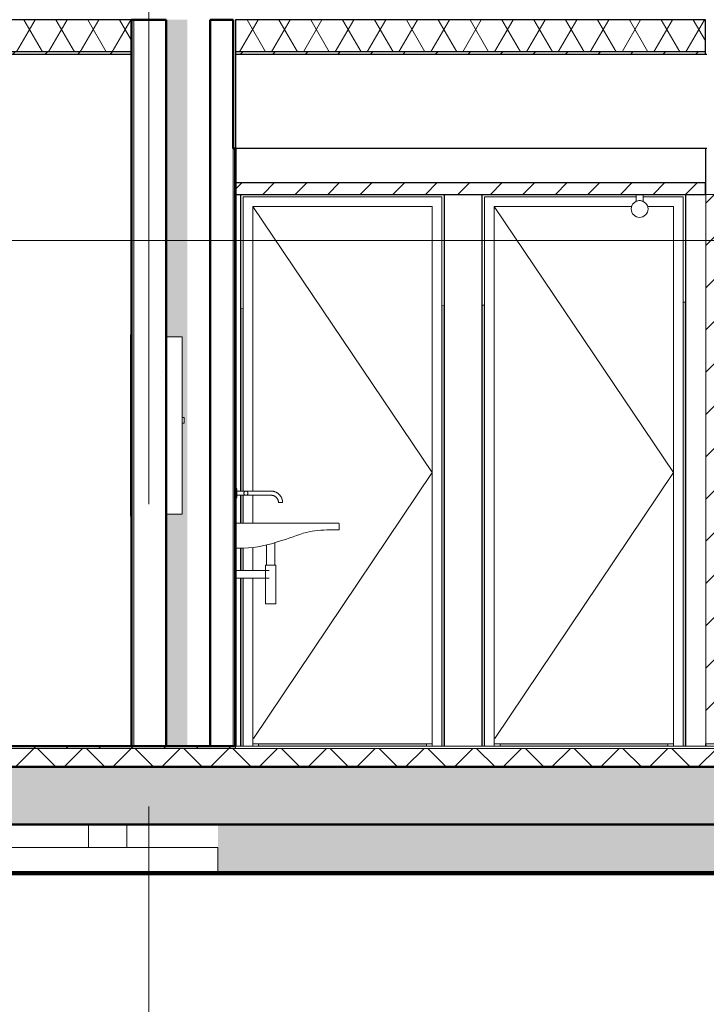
# Model space of a CAD drawing. Extents: x 50445 to 145605, y -10968 to 41989.
# Tile 286 of 338: x 112635 to 115620, y -2935 to 1347. Entities that reach past the tile are written whole.
import ezdxf

# ---------------------------------------------------------------- set-up
doc = ezdxf.new("R2010")
doc.units = 0
doc.header["$LTSCALE"] = 414.30304
doc.header["$MEASUREMENT"] = 0
doc.linetypes.add('stramien', pattern=[22.225, 12.7, -3.175, 3.175, -3.175])
doc.layers.get('0').update_dxf_attribs({"linetype": 'CONTINUOUS'})
for name, color, linetype, lineweight in [('20100623 Survey drawing basement_dwg', 8, 'CONTINUOUS', 18), ('A-CLNG-PATT', 5, 'CONTINUOUS', 25), ('A-CLNG-SUSP', 5, 'CONTINUOUS', 25), ('A-DETL', 5, 'CONTINUOUS', 18), ('A-DOOR', 1, 'CONTINUOUS', 25), ('A-FLOR-OTLN', 6, 'CONTINUOUS', 18), ('A-FLOR-PATT', 8, 'CONTINUOUS', 50), ('A-GENM', 6, 'CONTINUOUS', 18), ('C-BLDG', 6, 'CONTINUOUS', 18), ('C-TOPO', 2, 'CONTINUOUS', 18), ('DETAIL', 7, 'CONTINUOUS', 18), ('GEBOUW6', 7, 'CONTINUOUS', 18), ('GEBOUW7', 7, 'CONTINUOUS', 18), ('HOOGTE', 7, 'CONTINUOUS', 18), ('I-WALL', 2, 'CONTINUOUS', 25), ('L-SITE', 6, 'CONTINUOUS', 18), ('P-SANR-FIXT', 6, 'CONTINUOUS', 18), ('S-BEAM', 4, 'CONTINUOUS', 18), ('S-COLS', 6, 'CONTINUOUS', 18), ('S-GRID', 1, 'CONTINUOUS', 18)]:
    doc.layers.add(name, color=color, linetype=linetype, lineweight=lineweight)
pattern_1 = [(45, (114825.09, 10064.78), (-70.71068, 70.71068), [])]

# ---------------------------------------------------------------- blocks, each defined once
blk = doc.blocks.new('20100623 Survey drawing basement_dwg_041-460966-plotview doorsnede C C  -  1 op 100')
at = {"layer": 'DETAIL', "flags": 128}
blk.add_lwpolyline([(41815.8, -2480), (41813.1, -2480), (41802.8, -2480), (41784.6, -2480), (41761.1, -2480), (41732.1, -2480), (41700, -2480), (41667.2, -2480), (41636.4, -2480), (41610.1, -2480), (41588.3, -2480), (41573.7, -2480), (41566.4, -2480), (41569.1, -2480), (41579.5, -2480), (41597.6, -2480), (41621.2, -2480), (41650.2, -2480), (41682.3, -2480), (41715, -2480), (41745.8, -2480), (41772.2, -2480), (41793.9, -2480), (41808.5, -2480)], close=True, dxfattribs=at)
blk = doc.blocks.new('20100623 Survey drawing basement_dwg_091-460967-plotview doorsnede C C  -  1 op 100')
at = {"layer": 'HOOGTE', "flags": 128}
blk.add_lwpolyline([(23246.3, -2480), (23210.8, -2480), (23478, -2480)], close=True, dxfattribs=at)
blk.add_lwpolyline([(23263.8, -2480), (23254.5, -2480), (23222.6, -2480), (23463, -2480), (23263.8, -2480), (23234.3, -2480), (23448, -2480), (23272, -2480), (23246.1, -2480), (23438.1, -2480), (23280.6, -2480), (23257.5, -2480), (23423.1, -2480), (23288.8, -2480), (23269.2, -2480), (23408.1, -2480), (23297, -2480), (23281, -2480), (23393.2, -2480), (23305.2, -2480), (23292.7, -2480), (23378.2, -2480), (23313.4, -2480), (23304.5, -2480), (23363.3, -2480), (23321.6, -2480), (23315.9, -2480), (23353.3, -2480), (23329.1, -2480), (23327.6, -2480), (23338.3, -2480), (23329.1, -2480)], dxfattribs=at)
blk = doc.blocks.new('20100623 Survey drawing basement_dwg-249796-plotview doorsnede C C  -  1 op 100')
at = {"layer": 'GEBOUW6', "flags": 128}
for points in [[(38535.9, -2480), (37535.9, -2480), (36783.4, -2480), (36782.6, -2480), (36769, -2480), (36765.9, -2480), (30217.3, -2480), (17338.2, -2480), (4509.4, -2480), (3767.2, -2480), (3766.7, -2480)], [(4803.3, -2480), (19071.9, -2480), (19080.5, -2480), (20179.4, -2480), (31937.7, -2480), (37252, -2480), (37370.4, -2480), (37374.5, -2480), (37378.2, -2480), (37379.5, -2480)], [(11822.9, -2480), (11505.3, -2480), (7955.7, -2480), (15771, -2480), (16128.5, -2480), (16163, -2480), (16271.2, -2480), (40271.5, -2480), (40943, -2480), (40943.3, -2480), (40944.1, -2480), (41691.1, -2480), (43534.6, -2480), (44286.9, -2480), (44286, -2480), (44285.8, -2480), (45185.5, -2480), (54785.3, -2480), (54792.4, -2480), (54793.4, -2480)], [(33313.7, -2480), (31913.7, -2480), (31914.4, -2480), (31939.3, -2480), (59038.4, -2480), (64425.5, -2480)]]:
    blk.add_lwpolyline(points, dxfattribs=at)
at = {"layer": 'GEBOUW7'}
for p, q in [((31171.7, -2480), (31738.3, -2480)), ((31508.9, -2480), (32075.6, -2480)), ((31846.2, -2480), (32412.9, -2480)), ((32183.5, -2480), (32466.8, -2480)), ((32520.8, -2480), (32645.1, -2480)), ((33195.3, -2480), (33294.6, -2480)), ((33532.6, -2480), (34099.2, -2480)), ((33869.8, -2480), (34436.5, -2480)), ((34207.1, -2480), (34773.8, -2480))]:
    blk.add_line(p, q, dxfattribs=at)
for name, p in [('20100623 Survey drawing basement_dwg_041-460966-plotview doorsnede C C  -  1 op 100', (-9776.8, 0)), ('20100623 Survey drawing basement_dwg_041-460966-plotview doorsnede C C  -  1 op 100', (-9753.5, 0)), ('20100623 Survey drawing basement_dwg_041-460966-plotview doorsnede C C  -  1 op 100', (-9751.8, 0)), ('20100623 Survey drawing basement_dwg_091-460967-plotview doorsnede C C  -  1 op 100', (8954.6, 0)), ('20100623 Survey drawing basement_dwg_091-460967-plotview doorsnede C C  -  1 op 100', (10083.7, 0))]:
    blk.add_blockref(name, p)
blk = doc.blocks.new('90_KU_opvulling_gracht - 90_KU_opvulling_gracht-1040153-plotview doorsnede C C  -  1 op 100')
at = {"layer": 'L-SITE'}
h = blk.add_hatch(color=256, dxfattribs=at)
h.paths.add_polyline_path([(19483.3, -2970.2), (22549.6, -2970.2), (22549.6, -2820), (19483.3, -2820)], flags=0)
h.paths.add_polyline_path([(54750.1, -2970.2), (54750.1, -2820), (53736.6, -2820), (53736.6, -2970.2)], flags=0)
h.paths.add_polyline_path([(54750.1, -2570), (54750.1, -2030), (54436.6, -2030), (54436.6, -2480), (54370.8, -2480), (54370.8, -2570)], flags=0)
h.paths.add_polyline_path([(32493.7, -2480), (33223.7, -2480), (33223.7, -2470), (32493.7, -2470)], flags=0)
h.paths.add_polyline_path([(34273.7, -2480), (34273.7, -2470), (33543.7, -2470), (33543.7, -2480)], flags=0)
h.paths.add_polyline_path([(21396.9, -2480), (22326.9, -2480), (22326.9, -2470), (21396.9, -2470)], flags=0)
h.paths.add_polyline_path([(38544.4, -2480), (38550.6, -2480), (38550.6, -1749.6), (38540.5, -1749.6), (38541, -2212.6), (38544.1, -2214), (38544.1, -2223.9), (38540.5, -2225.9), (38540.5, -2480)], flags=0)
h.paths.add_polyline_path([(22403.8, -2480), (22403.8, -830.8), (22393.9, -830.8), (22393.9, -2480)], flags=0)
h.paths.add_polyline_path([(23080.6, -2480), (23090.7, -2480), (23090.7, -870), (23080.6, -870.5), (23080.6, -1442.8)], flags=0)
h.paths.add_polyline_path([(38473.5, -2480), (38473.5, -2470), (37783.6, -2470), (37783.6, -2480), (38266.1, -2480)], flags=0)
h.paths.add_polyline_path([(23157.7, -2480), (24367.7, -2480), (24367.7, -2470), (23157.7, -2470)], flags=0)
h.paths.add_polyline_path([(24434.7, -2480), (24444.6, -2480), (24444.6, -870), (24434.7, -870)], flags=0)
h.paths.add_polyline_path([(27651.1, -2480), (27661.2, -2480), (27661.2, -647.2), (27651.1, -647.3), (27651.1, -870)], flags=0)
h.paths.add_polyline_path([(27728.2, -2480), (28658.2, -2480), (28658.2, -2470), (27728.2, -2470)], flags=0)
h.paths.add_polyline_path([(28735.1, -2480), (28735.1, -631.3), (28725.2, -631.5), (28725.2, -2480)], flags=0)
h.paths.add_polyline_path([(37239.6, -2480), (37249.6, -2480), (37249.6, -2470), (36693.5, -2470), (36693.5, -2480)], flags=0)
h.paths.add_polyline_path([(32426.7, -2480), (32426.7, -1749.6), (32416.6, -1749.6), (32416.6, -2480)], flags=0)
h.paths.add_polyline_path([(21329.9, -2480), (21329.9, -830.8), (21319.8, -830.8), (21319.8, -2480)], flags=0)
h.paths.add_polyline_path([(36626.5, -2480), (36626.5, -514.7), (36616.6, -514.8), (36616.6, -2480)], flags=0)
h.paths.add_polyline_path([(36419.6, -2480), (36419.6, -517.8), (36411.6, -517.9), (36411.6, -2480)], flags=0)
h.paths.add_polyline_path([(39249.6, -2480), (39249.6, -2470), (39127.7, -2470), (39127.7, -2480)], flags=0)
h.paths.add_polyline_path([(33290.7, -2480), (33300.6, -2480), (33300.6, -563.8), (33290.7, -564), (33290.7, -1442.8)], flags=0)
h.paths.add_polyline_path([(39060.7, -2480), (39060.7, -478.7), (39050.6, -478.9), (39050.6, -2480)], flags=0)
h.paths.add_polyline_path([(38822.7, -2480), (38824.6, -2480), (38824.6, -482.2), (38801.6, -482.6), (38801.6, -2480)], flags=0)
h.paths.add_polyline_path([(33466.6, -2480), (33476.7, -2480), (33476.7, -561.2), (33466.6, -561.4), (33466.6, -1442.8)], flags=0)
h.paths.add_polyline_path([(34340.7, -2480), (34350.6, -2480), (34350.6, -548.3), (34340.7, -548.5), (34340.7, -1442.8)], flags=0)
h.paths.add_polyline_path([(34552.6, -2480), (34555.6, -2480), (34555.6, -545.3), (34552.6, -545.3), (34552.6, -2470)], flags=0)
h.paths.add_polyline_path([(54750.1, -1780), (54750.1, -1150), (54436.6, -1150), (54436.6, -1780)], flags=0)
h.paths.add_polyline_path([(32426.7, -1715.6), (32426.7, -1618.1), (32416.6, -1619.1), (32416.6, -1715.6), (32422, -1715.6)], flags=0)
h.paths.add_polyline_path([(38544.4, -1715.6), (38550.6, -1715.6), (38550.6, -1618.7), (38540.5, -1619.1), (38540.5, -1715.6)], flags=0)
h.paths.add_polyline_path([(38540.5, -1510), (38550.6, -1510), (38550.6, -1388.6), (38540.5, -1388.6), (38540.5, -1442.8)], flags=0)
h.paths.add_polyline_path([(32422, -1510), (32426.7, -1510), (32426.7, -1388.6), (32416.6, -1388.6), (32416.6, -1510)], flags=0)
h.paths.add_polyline_path([(38550.6, -1370.6), (38550.6, -486.3), (38540.5, -486.4), (38540.5, -1370.6), (38544.4, -1370.6)], flags=0)
h.paths.add_polyline_path([(32426.7, -1370.6), (32426.7, -576.8), (32416.6, -576.9), (32416.6, -1370.6), (32422, -1370.6)], flags=0)
for p, q in [((34350.6, -548.3), (34340.7, -548.5)), ((32426.7, -576.8), (32416.6, -576.9)), ((33300.6, -563.8), (33290.7, -564)), ((33476.7, -561.2), (33466.6, -561.4))]:
    blk.add_line(p, q, dxfattribs=at)
blk = doc.blocks.new('32_KA_hout_67-114-enkele_deur - H730_z_aansluiting_2-8122902-plotview doorsnede C C  -  1 op 100')
at = {"layer": 'A-DOOR', "lineweight": 18}
for p, q in [((33476.7, -90), (33476.7, -2480)), ((34135.6, -90), (33476.7, -90)), ((34340.7, -90), (34165.6, -90)), ((34340.7, -2480), (34340.7, -90)), ((33518.7, -132), (33518.7, -2480)), ((33518.7, -132), (34116.1, -132)), ((34185.1, -132), (34298.7, -132)), ((34298.7, -132), (34298.7, -2480)), ((33518.7, -2480), (33476.7, -2480)), ((33543.7, -2470), (33543.7, -2480)), ((34273.7, -2470), (34273.7, -2480)), ((34298.7, -2480), (34340.7, -2480))]:
    blk.add_line(p, q, dxfattribs=at)
at = {"layer": 'A-GENM'}
for p, q in [((33518.7, -132), (34298.7, -1289.5)), ((34298.7, -1289.5), (33521.2, -2446.8))]:
    blk.add_line(p, q, dxfattribs=at)
blk = doc.blocks.new('32_KA_hout_67-114-enkele_deur - H730_z_aansluiting_2-V10-plotview doorsnede C C  -  1 op 100')
at = {"layer": 'A-DOOR', "lineweight": 18}
for p, q in [((32426.7, -90), (32426.7, -1370.7)), ((33290.7, -90), (32426.7, -90)), ((33290.7, -2480), (33290.7, -90)), ((32468.7, -132), (32468.7, -1370.9)), ((32468.7, -132), (33248.7, -132)), ((33248.7, -132), (33248.7, -2480)), ((32426.7, -1388.6), (32426.7, -1510)), ((32468.7, -1388.3), (32468.7, -1510)), ((32426.7, -1618.1), (32426.7, -1715.8)), ((32468.7, -1615.3), (32468.7, -1715.6)), ((32426.7, -1749.6), (32426.7, -2480)), ((32468.7, -1749.6), (32468.7, -2480)), ((32468.7, -2480), (32426.7, -2480)), ((32493.7, -2470), (32493.7, -2480)), ((33223.7, -2470), (33223.7, -2480)), ((33248.7, -2480), (33290.7, -2480))]:
    blk.add_line(p, q, dxfattribs=at)
at = {"layer": 'A-GENM'}
for p, q in [((32468.7, -132), (33248.7, -1289.5)), ((33248.7, -1289.5), (32471.2, -2446.8))]:
    blk.add_line(p, q, dxfattribs=at)
blk = doc.blocks.new('32_KA_binnendeur_hout - 32_KA_binnendeur_hout-6004073-plotview doorsnede C C  -  1 op 100')
at = {"layer": 'A-DOOR', "lineweight": 18}
blk.add_line((33248.7, -2470), (32468.7, -2470), dxfattribs=at)
blk = doc.blocks.new('74_KA_Alape enkele wastafel - Type 1-5152170-plotview doorsnede C C  -  1 op 100')
at = {"layer": 'P-SANR-FIXT'}
for p, q in [((32398.7, -1359.6), (32393.7, -1359.6)), ((32398.7, -1359.6), (32393.7, -1359.6)), ((32398.7, -1359.6), (32393.7, -1359.6)), ((32393.7, -1360.3), (32393.7, -1360.3)), ((32393.7, -1379.6), (32393.7, -1360.3)), ((32393.7, -1360.3), (32393.7, -1360.3)), ((32398.7, -1360.3), (32398.7, -1360.3)), ((32398.7, -1360.3), (32398.7, -1379.6)), ((32398.7, -1360.3), (32398.7, -1360.3)), ((32393.7, -1398.9), (32393.7, -1379.6)), ((32393.7, -1398.9), (32393.7, -1398.9)), ((32393.7, -1398.9), (32393.7, -1398.9)), ((32393.7, -1399.6), (32398.7, -1399.6)), ((32393.7, -1399.6), (32398.7, -1399.6)), ((32393.7, -1399.6), (32398.7, -1399.6)), ((32438.7, -1370.6), (32398.7, -1370.6)), ((32398.7, -1379.6), (32398.7, -1398.9)), ((32398.7, -1388.6), (32438.7, -1388.6)), ((32398.7, -1398.9), (32398.7, -1398.9)), ((32398.7, -1398.9), (32398.7, -1398.9)), ((32548.7, -1370.6), (32438.7, -1370.6)), ((32438.7, -1388.6), (32548.7, -1388.6)), ((32598.1, -1420), (32580.4, -1420)), ((32596.9, -1420), (32598.1, -1420)), ((32790.5, -1510), (32394.9, -1510)), ((32842.3, -1510), (32790.5, -1510)), ((32841.5, -1539.5), (32790.5, -1539.5)), ((32840.5, -1510), (32842.3, -1510)), ((32843.6, -1539.5), (32841.5, -1539.5)), ((32843.6, -1539.5), (32843.6, -1512.5)), ((32393.6, -1619.1), (32408.2, -1619.1)), ((32528.2, -1604.4), (32528.2, -1692.5)), ((32564.2, -1692.5), (32564.2, -1594.6)), ((32524.2, -1692.5), (32524.2, -1860.9)), ((32524.2, -1692.5), (32546.2, -1692.5)), ((32546.2, -1692.5), (32568.2, -1692.5)), ((32568.2, -1860.9), (32568.2, -1692.5)), ((32540.5, -1715.6), (32393.6, -1715.6)), ((32393.6, -1749.6), (32540.5, -1749.6)), ((32546.2, -1860.9), (32524.2, -1860.9)), ((32568.2, -1860.9), (32546.2, -1860.9))]:
    blk.add_line(p, q, dxfattribs=at)
at = {"layer": 'P-SANR-FIXT', "flags": 128}
for points in [[(32598.1, -1420), (32598.1, -1418), (32597.9, -1416.1), (32597.8, -1414.1), (32597.5, -1412.1), (32597.1, -1410.2), (32596.7, -1408.3), (32596.2, -1406.4), (32595.6, -1404.5), (32594.9, -1402.6), (32594.2, -1400.8), (32593.4, -1399), (32592.5, -1397.2), (32591.6, -1395.5), (32590.6, -1393.8), (32589.5, -1392.1), (32588.3, -1390.5), (32587.1, -1388.9), (32585.8, -1387.4), (32584.5, -1386), (32583.1, -1384.6), (32581.7, -1383.2), (32580.2, -1381.9), (32578.6, -1380.7), (32577, -1379.5), (32575.4, -1378.4), (32573.7, -1377.4), (32572, -1376.4), (32570.2, -1375.5), (32568.4, -1374.7), (32566.6, -1374), (32564.8, -1373.3), (32562.9, -1372.7), (32561, -1372.2), (32559.1, -1371.7), (32557.1, -1371.3), (32555.2, -1371), (32553.2, -1370.8), (32551.2, -1370.7), (32549.3, -1370.6), (32548.7, -1370.6)], [(32548.7, -1388.6), (32550, -1388.6), (32551.2, -1388.7), (32552.5, -1388.8), (32553.7, -1389), (32555, -1389.2), (32556.2, -1389.5), (32557.4, -1389.8), (32558.6, -1390.2), (32559.8, -1390.6), (32560.9, -1391.1), (32562.1, -1391.6), (32563.2, -1392.2), (32564.3, -1392.8), (32565.4, -1393.4), (32566.4, -1394.1), (32567.5, -1394.8), (32568.5, -1395.6), (32569.4, -1396.4), (32570.3, -1397.2), (32571.2, -1398.1), (32572.1, -1399), (32572.9, -1400), (32573.7, -1401), (32574.4, -1402), (32575.1, -1403), (32575.8, -1404.1), (32576.4, -1405.2), (32577, -1406.3), (32577.5, -1407.5), (32578, -1408.6), (32578.4, -1409.8), (32578.8, -1411), (32579.1, -1412.2), (32579.4, -1413.4), (32579.7, -1414.7), (32579.8, -1415.9), (32580, -1417.2), (32580.1, -1418.4), (32580.1, -1419.7), (32580.1, -1420)], [(32842.3, -1510), (32842.4, -1510.1), (32842.5, -1510.1), (32842.6, -1510.2), (32842.7, -1510.3), (32842.8, -1510.4), (32842.8, -1510.5), (32842.9, -1510.6), (32843, -1510.7), (32843.1, -1510.8), (32843.1, -1510.9), (32843.2, -1511), (32843.2, -1511.1), (32843.3, -1511.2), (32843.4, -1511.3), (32843.4, -1511.4), (32843.4, -1511.5), (32843.5, -1511.6), (32843.5, -1511.7), (32843.5, -1511.9), (32843.6, -1512), (32843.6, -1512.1), (32843.6, -1512.2), (32843.6, -1512.3), (32843.6, -1512.4)]]:
    blk.add_lwpolyline(points, dxfattribs=at)
at = {"layer": 'P-SANR-FIXT'}
for centre, radius, start, end in [((32438.7, -1379.6), 9, 0, 180), ((32438.7, -1379.6), 9, 180, 0), ((32790.5, -1925.4), 386, 90, 105.3592), ((31920.2, 532.3), 2222.5, 286.995, 290.2179), ((32408.2, -1103.3), 515.8, 270, 288.2584)]:
    blk.add_arc(centre, radius, start, end, dxfattribs=at)
for points, knots in [([(32447.7, -1379.6), (32447.7, -1380.4), (32447.6, -1381.6), (32447.1, -1383.1), (32446.5, -1384.1), (32446, -1384.9), (32445.5, -1385.5), (32445, -1386.1), (32444.2, -1386.8), (32443.4, -1387.3), (32442.7, -1387.7), (32442.2, -1387.9), (32441.6, -1388.1), (32441, -1388.3), (32440.5, -1388.4), (32439.9, -1388.5), (32439.3, -1388.6), (32438.7, -1388.6), (32438.1, -1388.6), (32437.5, -1388.5), (32437, -1388.4), (32436.4, -1388.3), (32435.8, -1388.1), (32435.3, -1387.9), (32434.7, -1387.7), (32434.2, -1387.4), (32433.7, -1387.1), (32433.1, -1386.6), (32432.5, -1386.1), (32431.9, -1385.5), (32431.4, -1384.9), (32430.9, -1384.1), (32430.4, -1383.1), (32429.9, -1381.6), (32429.7, -1380.4), (32429.7, -1379.6)], [0, 0, 0, 0, 0.083333, 0.125, 0.166667, 0.208333, 0.229167, 0.25, 0.291667, 0.333333, 0.354167, 0.375, 0.395833, 0.416667, 0.4375, 0.458333, 0.479167, 0.5, 0.520833, 0.541667, 0.5625, 0.583333, 0.604167, 0.625, 0.645833, 0.666667, 0.6875, 0.708333, 0.75, 0.770833, 0.791667, 0.833333, 0.875, 0.916667, 1, 1, 1, 1]), ([(32430, -1377.3), (32430.1, -1376.9), (32430.4, -1376.2), (32430.9, -1375.1), (32431.4, -1374.3), (32431.9, -1373.7), (32432.5, -1373.1), (32433.2, -1372.4), (32434, -1371.9), (32434.7, -1371.5), (32435.3, -1371.3), (32435.8, -1371.1), (32436.4, -1370.9), (32437, -1370.8), (32437.5, -1370.7), (32438.1, -1370.6), (32438.5, -1370.6), (32438.7, -1370.6)], [0.0833333, 0.0833333, 0.0833333, 0.0833333, 0.125, 0.1666667, 0.2083333, 0.2291667, 0.25, 0.2916667, 0.3333333, 0.3541667, 0.375, 0.3958333, 0.4166667, 0.4375, 0.4583333, 0.4791667, 0.5, 0.5, 0.5, 0.5]), ([(32441, -1370.9), (32441.2, -1371), (32441.6, -1371.1), (32442.2, -1371.3), (32442.7, -1371.5), (32443.2, -1371.8), (32443.7, -1372.1), (32444.4, -1372.6), (32445, -1373.1), (32445.5, -1373.7), (32446, -1374.3), (32446.5, -1375.1), (32447.1, -1376.2), (32447.6, -1377.6), (32447.7, -1378.8), (32447.7, -1379.6)], [0.5833333, 0.5833333, 0.5833333, 0.5833333, 0.6041667, 0.625, 0.6458333, 0.6666667, 0.6875, 0.7083333, 0.75, 0.7708333, 0.7916667, 0.8333333, 0.875, 0.9166667, 1, 1, 1, 1])]:
    blk.add_open_spline(points, degree=3, knots=knots, dxfattribs=at)
blk.add_open_spline([(32393.6, -1512.5), (32393.6, -1512.2), (32393.7, -1511.7), (32393.9, -1511.1), (32394.3, -1510.5), (32394.7, -1510.1), (32394.9, -1510)], degree=3, dxfattribs=at)
blk = doc.blocks.new('32_KA_hout_67-114-enkele_deur - H930_z-8122315-plotview doorsnede C C  -  1 op 100')
at = {"layer": 'A-DOOR', "lineweight": 18}
h = blk.add_hatch(dxfattribs=at)
h.set_pattern_fill('FP_31', color=256, style=0, pattern_type=2)
h.set_pattern_definition([(45, (33645.57, 9397.6), (-91.9239, 91.9239), [])])
h.paths.add_polyline_path([(34552.6, -2470), (34552.6, -80), (34438.6, -80), (34438.6, -2470)], flags=0)
for p, q in [((34552.6, -80), (34438.6, -80)), ((34438.6, -80), (34438.6, -2470)), ((34552.6, -2470), (34552.6, -80)), ((34438.6, -2470), (34552.6, -2470))]:
    blk.add_line(p, q, dxfattribs=at)
blk = doc.blocks.new('65_KA_Combi brandslanghaspelkast 790x1090x225 - Type-10176049-plotview doorsnede C C  -  1 op 100')
at = {"layer": 'A-GENM'}
for p, q in [((31936.6, -690), (31941.1, -690)), ((31936.6, -1480), (31936.6, -690)), ((31941.1, -1480), (31941.1, -690)), ((32091.6, -700), (32161.6, -700)), ((32161.6, -700), (32161.6, -1470)), ((32169.5, -1050), (32161.6, -1050)), ((32169.5, -1050), (32169.5, -1075)), ((32161.6, -1075), (32169.5, -1075)), ((31941.1, -1480), (31936.6, -1480)), ((32091.6, -1470), (32161.6, -1470))]:
    blk.add_line(p, q, dxfattribs=at)
at = {"layer": 'A-GENM', "flags": 128}
for points in [[(32077.7, -853.3), (32077.7, -853.7), (32077.7, -853.7)], [(32066.6, -877.4), (32066.6, -877.3), (32066.6, -877.3)]]:
    blk.add_lwpolyline(points, dxfattribs=at)
blk = doc.blocks.new('65_KA_ETAP K8 nooduitje buisvormig - Type-10765369-plotview doorsnede C C  -  1 op 100')
at = {"layer": 'A-GENM'}
for p, q in [((34135.6, -80), (34135.6, -110)), ((34165.6, -110), (34165.6, -80))]:
    blk.add_line(p, q, dxfattribs=at)
for start, end in [(0, 180), (108.0803, 114.2651), (77.8675, 102.1325), (65.7349, 71.9197), (180, 0)]:
    blk.add_arc((34150.6, -143.3), 36.5, start, end, dxfattribs=at)
blk = doc.blocks.new('3073_04 constructie_abt_export 08-11-2012_rvt-1-plotview doorsnede C C  -  1 op 100')
at = {"layer": 'A-FLOR-PATT', "lineweight": 18}
blk.add_hatch(color=7, dxfattribs=at).paths.add_polyline_path([(60308.2, -2820), (60308.2, -2570), (4216.6, -2570), (4216.6, -2820), (59972.8, -2820)], flags=0)
at = {"layer": 'S-BEAM', "lineweight": 5}
h = blk.add_hatch(color=256, dxfattribs=at)
h.paths.add_polyline_path([(27436.6, -3032.2), (27436.6, -3032), (24983.8, -3032.2)], flags=0)
h.paths.add_polyline_path([(23305.8, -3030), (23305.8, -2820), (23149.9, -2820), (23149.9, -3030)], flags=0)
h.paths.add_polyline_path([(24480.6, -3030), (24583.8, -3030), (24583.6, -2820), (24480.6, -2820), (24480.6, -2865.4)], flags=0)
h.paths.add_polyline_path([(32316.6, -3030), (36336.6, -3030), (36336.6, -2820), (32316.6, -2820), (32316.6, -2920)], flags=0)
h.paths.add_polyline_path([(27436.6, -3030), (27436.6, -2820), (24983.8, -2820), (24983.8, -3030)], flags=0)
at = {"layer": 'S-COLS', "lineweight": 5}
blk.add_hatch(color=256, dxfattribs=at).paths.add_polyline_path([(32183.6, -2480), (32183.6, 680), (32091.6, 680), (32091.6, -700), (32161.6, -700), (32161.6, -1050), (32169.5, -1050.4), (32169.5, -1075), (32161.6, -1075), (32161.6, -1470), (32091.6, -1470), (32091.6, -2480), (32143.7, -2480)], flags=0)
at = {"layer": 'A-FLOR-OTLN', "color": 90, "lineweight": 50}
for p, q in [((60308.2, -2570), (4216.6, -2570)), ((4816.6, -2820), (60308.2, -2820))]:
    blk.add_line(p, q, dxfattribs=at)
at = {"layer": 'A-FLOR-OTLN', "color": 7}
for p, q in [((27436.6, -2920), (32316.6, -2920)), ((32316.6, -2920), (32316.6, -3030))]:
    blk.add_line(p, q, dxfattribs=at)
blk = doc.blocks.new('10844_ABT model nieuw_export 08-11-2012_rvt-1-plotview doorsnede C C  -  1 op 100')
at = {"layer": 'A-FLOR-OTLN', "color": 170, "lineweight": 5}
for p, q in [((31753.8, -2820), (31753.8, -2920)), ((31920.8, -2820), (31920.8, -2920))]:
    blk.add_line(p, q, dxfattribs=at)

msp = doc.modelspace()

# ---------------------------------------------------------------- hatches: boundary and pattern name
at = {"layer": 'A-CLNG-PATT', "lineweight": 18}
h = msp.add_hatch(dxfattribs=at)
h.set_pattern_fill('FP_12', color=256, angle=150, style=0, pattern_type=2)
h.set_pattern_definition([(60, (114825.1, 10064.78), (-103.92305, 60), []), (120, (114825.1, 10064.78), (-103.92305, -60), [])])
h.paths.add_polyline_path([(111653.5, 1207.2), (113121.1, 1207.2), (113121.1, 1347.2), (85856.1, 1347.2), (85856.1, 1207.2), (111375.2, 1207.2)], flags=0)
h.paths.add_polyline_path([(135346.1, 1207.2), (135346.1, 1347.2), (129776.1, 1347.2), (129776.1, 1207.2), (134473.4, 1207.2)], flags=0)
h.paths.add_polyline_path([(129616.1, 1207.2), (129616.1, 1347.2), (125941.1, 1347.2), (125941.1, 1207.2), (127794.4, 1207.2)], flags=0)
h.paths.add_polyline_path([(124125.1, 1207.2), (124125.1, 1347.2), (120114.1, 1347.2), (120114.1, 1207.2), (123341.7, 1207.2)], flags=0)
h.paths.add_polyline_path([(119771.1, 1207.2), (119771.1, 1347.2), (117710.1, 1347.2), (117710.1, 1207.2), (118889.1, 1207.2)], flags=0)
h.paths.add_polyline_path([(117599.1, 1207.2), (117599.1, 1347.2), (115732.1, 1347.2), (115732.1, 1207.2), (116662.8, 1207.2)], flags=0)
h.paths.add_polyline_path([(115616.1, 1207.2), (115616.1, 1347.2), (113573.1, 1347.2), (113573.1, 1207.2), (115549.6, 1207.2)], flags=0)
h = msp.add_hatch(dxfattribs=at)
h.set_pattern_fill('FP_20', color=256, style=0, pattern_type=2)
h.set_pattern_definition(pattern_1)
h.paths.add_polyline_path([(111375.2, 1197.2), (113121.1, 1197.2), (113121.1, 1207.2), (85856.1, 1207.2), (85856.1, 1197.2), (111096.9, 1197.2)], flags=0)
h.paths.add_polyline_path([(135346.1, 1197.2), (135346.1, 1207.2), (129776.1, 1207.2), (129776.1, 1197.2), (134473.4, 1197.2)], flags=0)
h.paths.add_polyline_path([(129616.1, 1197.2), (129616.1, 1207.2), (125941.1, 1207.2), (125941.1, 1197.2), (127794.4, 1197.2)], flags=0)
h.paths.add_polyline_path([(124125.1, 1197.2), (124125.1, 1207.2), (120114.1, 1207.2), (120114.1, 1197.2), (123341.7, 1197.2)], flags=0)
h.paths.add_polyline_path([(119771.1, 1197.2), (119771.1, 1207.2), (117710.1, 1207.2), (117710.1, 1197.2), (118889.1, 1197.2)], flags=0)
h.paths.add_polyline_path([(117599.1, 1197.2), (117599.1, 1207.2), (115732.1, 1207.2), (115732.1, 1197.2), (116662.8, 1197.2)], flags=0)
h.paths.add_polyline_path([(115616.1, 1197.2), (115616.1, 1207.2), (113573.1, 1207.2), (113573.1, 1197.2), (115549.6, 1197.2)], flags=0)
h = msp.add_hatch(dxfattribs=at)
h.set_pattern_fill('FP_20', color=256, style=0, pattern_type=2)
h.set_pattern_definition(pattern_1)
h.paths.add_polyline_path([(115549.6, 587.2), (115616.1, 587.2), (115616.1, 637.2), (113573.1, 637.2), (113573.1, 587.2), (115271.3, 587.2)], flags=0)
at = {"layer": 'A-FLOR-PATT', "lineweight": 18}
h = msp.add_hatch(dxfattribs=at)
h.set_pattern_fill('FP_20', color=256, style=0, pattern_type=2)
h.set_pattern_definition(pattern_1)
h.paths.add_polyline_path([(85856.1, -1822.8), (113573.1, -1822.8), (113573.1, -1812.8), (85856.1, -1812.8)], flags=0)
h.paths.add_polyline_path([(135374.1, -1822.8), (135374.1, -1812.8), (129616.1, -1812.8), (129616.1, -1822.8), (134473.4, -1822.8)], flags=0)
h.paths.add_polyline_path([(125941.1, -1822.8), (125941.1, -1812.8), (115630.1, -1812.8), (115630.1, -1822.8), (125568.1, -1822.8)], flags=0)
h = msp.add_hatch(dxfattribs=at)
h.set_pattern_fill('FP_6', color=256, angle=135, style=0, pattern_type=2)
h.set_pattern_definition([(45, (114825.1, 10064.78), (-106.066, 106.066), []), (135, (114825.1, 10064.78), (-106.066, -106.066), [])])
h.paths.add_polyline_path([(94399.5, -1902.8), (135374.1, -1902.8), (135374.1, -1822.8), (85856.1, -1822.8), (85856.1, -1902.8), (94260.3, -1902.8)], flags=0)
at = {"layer": 'C-BLDG'}
msp.add_hatch(color=256, dxfattribs=at).paths.add_polyline_path([(132247.1, -2364.8), (135365.3, -2364.8), (135365.3, -2362.8), (85545.3, -2362.8), (85545.3, -2364.8), (127794.4, -2364.8)], flags=0)

# ---------------------------------------------------------------- linework, layer by layer
at = {"layer": 'A-CLNG-SUSP'}
for p, q in [((113121.1, 1347.2), (85856.1, 1347.2)), ((115616.1, 1347.2), (113573.1, 1347.2)), ((113573.1, 1347.2), (113573.1, 1197.2)), ((115616.1, 1197.2), (115616.1, 1347.2)), ((113121.1, 1207.2), (85856.1, 1207.2)), ((115616.1, 1207.2), (113573.1, 1207.2)), ((85856.1, 1197.2), (113121.1, 1197.2)), ((113573.1, 1197.2), (115622.1, 1197.2)), ((115618.1, 637.2), (113573.1, 637.2)), ((115616.1, 587.2), (115616.1, 637.2)), ((113573.1, 587.2), (115618.1, 587.2))]:
    msp.add_line(p, q, dxfattribs=at)
at = {"layer": 'A-DETL'}
msp.add_line((142875.5, 387.2), (74362.5, 387.2), dxfattribs=at)
at = {"layer": 'A-DETL', "linetype": 'stramien'}
msp.add_line((137616.8, -1812.8), (76916.8, -1812.8), dxfattribs=at)
at = {"layer": 'A-FLOR-OTLN', "lineweight": 50}
for p, q in [((113463.1, -1812.8), (85856.1, -1812.8)), ((85856.1, -1902.8), (135374.1, -1902.8))]:
    msp.add_line(p, q, dxfattribs=at)
at = {"layer": 'A-FLOR-OTLN'}
for p, q in [((113573.1, -1822.8), (85856.1, -1822.8)), ((113573.1, -1822.8), (113573.1, -1812.8)), ((113573.1, -1812.8), (113606.2, -1812.8)), ((135374.1, -1822.8), (113573.1, -1822.8)), ((113648.2, -1812.8), (114428.2, -1812.8)), ((114470.2, -1812.8), (114656.2, -1812.8)), ((114698.2, -1812.8), (115478.2, -1812.8)), ((115520.2, -1812.8), (115618.1, -1812.8))]:
    msp.add_line(p, q, dxfattribs=at)
at = {"layer": 'C-BLDG', "lineweight": 25}
for p, q in [((141785.3, -2362.8), (85545.3, -2362.8)), ((85545.3, -2364.8), (141785.3, -2364.8))]:
    msp.add_line(p, q, dxfattribs=at)
at = {"layer": 'C-TOPO', "lineweight": 100}
msp.add_line((123875.7, -2365), (99758.9, -2365), dxfattribs=at)
at = {"layer": 'C-TOPO'}
msp.add_line((123875.7, -2365), (99758.9, -2365), dxfattribs=at)
at = {"layer": 'I-WALL', "lineweight": 50}
for p, q in [((113121.1, 1347.2), (113121.1, -1812.8)), ((113271.1, 1347.2), (113121.1, 1347.2)), ((113271.1, -1812.8), (113271.1, 1347.2)), ((113463.1, 1347.2), (113463.1, -1812.8)), ((113563.1, 1347.2), (113463.1, 1347.2)), ((113563.1, 787.2), (113563.1, 1347.2)), ((113573.1, 787.2), (113563.1, 787.2)), ((113573.1, -1812.8), (113573.1, 787.2)), ((113463.1, -1812.8), (113573.1, -1812.8))]:
    msp.add_line(p, q, dxfattribs=at)
at = {"layer": 'I-WALL', "lineweight": 18}
for p, q in [((113131.1, -1812.8), (113131.1, 1347.2)), ((113563.1, 787.2), (113563.1, -1812.8)), ((113568.1, 787.2), (113568.1, -1812.8))]:
    msp.add_line(p, q, dxfattribs=at)
at = {"layer": 'I-WALL'}
for p, q in [((113573.1, 1197.2), (113573.1, 787.2)), ((115622.1, 787.2), (113573.1, 787.2)), ((115618.1, 587.2), (115618.1, 787.2)), ((113596.1, -703.5), (113596.1, 587.2)), ((114480.1, 587.2), (114480.1, -1812.8)), ((114646.1, -1812.8), (114646.1, 587.2)), ((115530.1, 587.2), (115530.1, -1812.8)), ((113596.1, -842.8), (113596.1, -721.4)), ((113596.1, -1048.5), (113596.1, -951.5)), ((113596.1, -1812.8), (113596.1, -1082.5)), ((115618.1, -1812.8), (115618.1, -1802.8)), ((115622.1, -1812.8), (115618.1, -1812.8))]:
    msp.add_line(p, q, dxfattribs=at)
at = {"layer": 'S-GRID', "linetype": 'stramien'}
msp.add_line((113196.1, -9967.8), (113196.1, 31258.5), dxfattribs=at)

# ---------------------------------------------------------------- block references
at = {"lineweight": 5}
for name in ['10844_ABT model nieuw_export 08-11-2012_rvt-1-plotview doorsnede C C  -  1 op 100', '3073_04 constructie_abt_export 08-11-2012_rvt-1-plotview doorsnede C C  -  1 op 100']:
    msp.add_blockref(name, (81179.5, 667.2), dxfattribs=at)
at = {"layer": '20100623 Survey drawing basement_dwg', "color": 7}
msp.add_blockref('20100623 Survey drawing basement_dwg-249796-plotview doorsnede C C  -  1 op 100', (81179.5, 667.2), dxfattribs=at)
at = {"layer": 'A-DOOR'}
for name, p in [('32_KA_hout_67-114-enkele_deur - H730_z_aansluiting_2-V10-plotview doorsnede C C  -  1 op 100', (81179.5, 667.2)), ('32_KA_hout_67-114-enkele_deur - H730_z_aansluiting_2-8122902-plotview doorsnede C C  -  1 op 100', (81179.5, 667.2)), ('32_KA_binnendeur_hout - 32_KA_binnendeur_hout-6004073-plotview doorsnede C C  -  1 op 100', (81179.5, 667.2)), ('32_KA_binnendeur_hout - 32_KA_binnendeur_hout-6004073-plotview doorsnede C C  -  1 op 100', (82229.5, 667.2))]:
    msp.add_blockref(name, p, dxfattribs=at)
at = {"layer": 'A-DOOR', "lineweight": 18}
msp.add_blockref('32_KA_hout_67-114-enkele_deur - H930_z-8122315-plotview doorsnede C C  -  1 op 100', (81179.5, 667.2), dxfattribs=at)
at = {"layer": 'A-GENM'}
for name in ['65_KA_ETAP K8 nooduitje buisvormig - Type-10765369-plotview doorsnede C C  -  1 op 100', '65_KA_Combi brandslanghaspelkast 790x1090x225 - Type-10176049-plotview doorsnede C C  -  1 op 100']:
    msp.add_blockref(name, (81179.5, 667.2), dxfattribs=at)
at = {"layer": 'L-SITE'}
msp.add_blockref('90_KU_opvulling_gracht - 90_KU_opvulling_gracht-1040153-plotview doorsnede C C  -  1 op 100', (81179.5, 667.2), dxfattribs=at)
at = {"layer": 'P-SANR-FIXT'}
msp.add_blockref('74_KA_Alape enkele wastafel - Type 1-5152170-plotview doorsnede C C  -  1 op 100', (81179.5, 667.2), dxfattribs=at)

doc.saveas('drawing.dxf')
